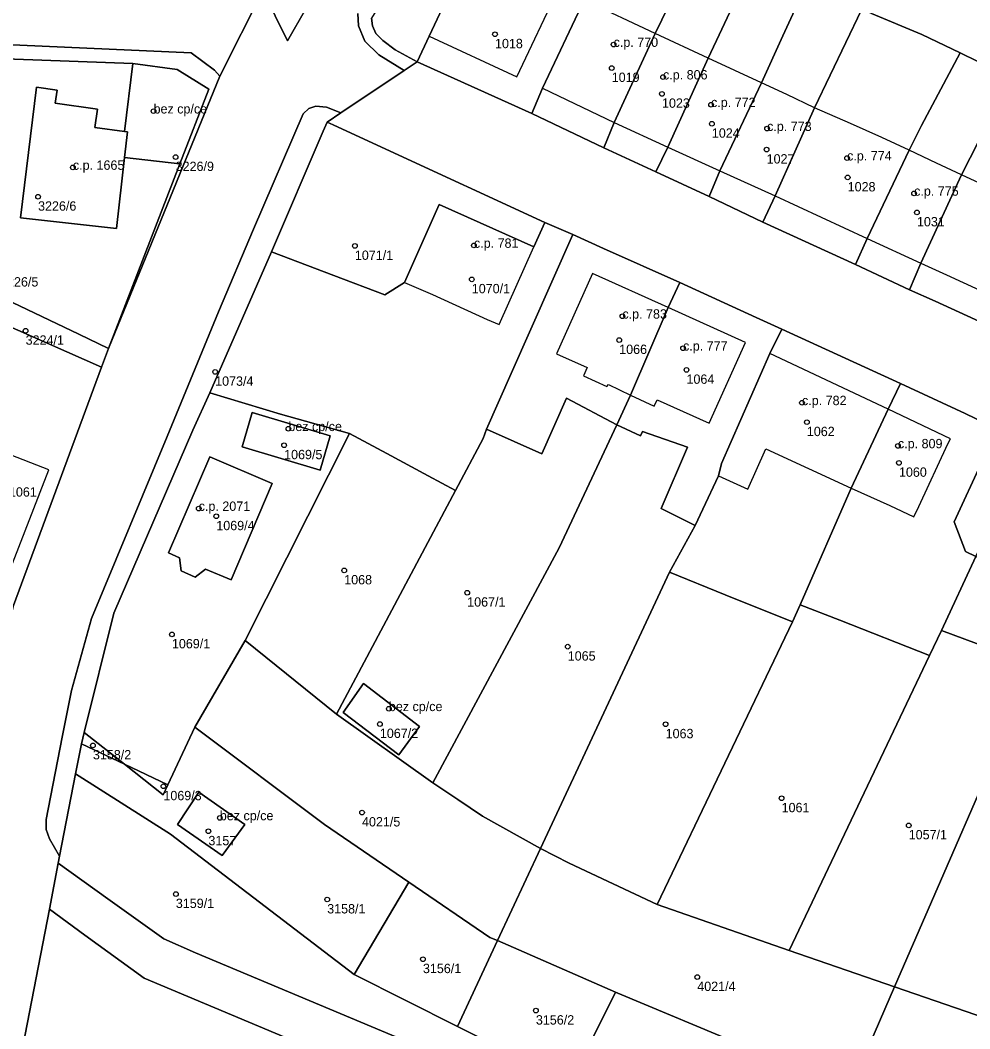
# Model space of a CAD drawing. Extents: x -878211 to -870363, y -1058464 to -1052522.
# Drawn here: x -875061.1 to -874959.7, y -1056645.6 to -1056537.8 of the extents above; entities that cross this region are included whole.
import ezdxf

# ---------------------------------------------------------------- set-up
doc = ezdxf.new("R2010")
doc.units = 0
for name, color, linetype in [('Vrstva 50', 7, 'Continuous'), ('Vrstva 51', 7, 'Continuous'), ('Vrstva 52', 7, 'Continuous')]:
    doc.layers.add(name, color=color, linetype=linetype)

msp = doc.modelspace()

# ---------------------------------------------------------------- linework, layer by layer
at = {"layer": 'Vrstva 50'}
for centre in [(-875010.39, -1056539.31994), (-874997.72, -1056540.41994), (-874997.92, -1056542.92994), (-874992.44, -1056543.89994), (-874992.55, -1056545.68994), (-875046.87, -1056547.53994), (-874987.31, -1056546.84994), (-874987.22, -1056548.88994), (-874981.32, -1056549.40994), (-874981.37, -1056551.64994), (-875044.51, -1056552.44994), (-874972.77, -1056552.55994), (-875055.49, -1056553.55994), (-874972.71, -1056554.62994), (-874965.61, -1056556.32994), (-875059.21, -1056556.68994), (-874965.31, -1056558.36994), (-875012.64, -1056561.89994), (-875025.36, -1056561.94994), (-875012.87, -1056565.51994), (-874996.78, -1056569.46994), (-875060.54, -1056571.01994), (-874997.12, -1056572.00994), (-874990.3, -1056572.88994), (-875040.29, -1056575.40994), (-874989.93, -1056575.19994), (-874977.59, -1056578.71994), (-874977.07, -1056580.78994), (-875032.47, -1056581.48994), (-875032.92, -1056583.25994), (-874967.34, -1056583.32994), (-874967.23, -1056585.13994), (-875042.05, -1056590.01994), (-875040.17, -1056590.84994), (-875026.5, -1056596.63994), (-875013.36, -1056599.01994), (-875044.91, -1056603.47994), (-875002.62, -1056604.78994), (-875021.73, -1056611.42994), (-875022.69, -1056613.05994), (-874992.16, -1056613.08994), (-875053.35, -1056615.34994), (-875045.82, -1056619.71994), (-874979.77, -1056620.99994), (-875039.79, -1056623.09994), (-875024.6, -1056622.51994), (-874966.19, -1056623.89994), (-875041.01, -1056624.52994), (-875044.49, -1056631.23994), (-875028.32, -1056631.81994), (-875018.09, -1056638.19994), (-874988.78, -1056640.10994), (-875006.02, -1056643.69994)]:
    msp.add_circle(centre, 0.25, dxfattribs=at)
at = {"layer": 'Vrstva 51'}
for points in [[(-874975.13, -1056393.67), (-874980.45, -1056410.63), (-874983.57, -1056424.89), (-875001.65, -1056483.66), (-875005.15, -1056492.08), (-875032.55, -1056540.02), (-875035.19, -1056534.63), (-875039.79, -1056543.8), (-875051.68, -1056572.91), (-875052.45, -1056574.91), (-875061.84, -1056600.38), (-875067.07, -1056621.01), (-875069.87, -1056632.77), (-875075.2, -1056659.42), (-875076.83, -1056672.97), (-875088.05, -1056725.8)], [(-875165.42, -1056538.58), (-875111.86, -1056538.46), (-875069.96, -1056540.11), (-875042.85, -1056541.29), (-875040.36, -1056543.16), (-875039.79, -1056543.8), (-875035.19, -1056534.63), (-875040.13, -1056534.96), (-875059.29, -1056534.35), (-875070.62, -1056533.84), (-875076.18, -1056533.36), (-875083.8, -1056532.99), (-875087.21, -1056532.84), (-875092.6, -1056532.61), (-875097.67, -1056532.62), (-875108.56, -1056532.41), (-875118.8, -1056532.29), (-875140.1, -1056532.21), (-875152.33, -1056530.58)], [(-875061.56, -1056651.21), (-875058, -1056632.84), (-875057.06, -1056627.95), (-875056.91, -1056627.18), (-875057.98, -1056625.35), (-875058.34, -1056624.33), (-875058.34, -1056623.26), (-875056.62, -1056614.46), (-875055.63, -1056609.47), (-875053.5, -1056601.77), (-875045.43, -1056582.33), (-875039.95, -1056568.98), (-875036.21, -1056560.17), (-875030.89, -1056547.82), (-875030.27, -1056547.25), (-875029.52, -1056547.02), (-875028.4, -1056547.11), (-875026.86, -1056547.73), (-875020.1, -1056543.21), (-875022.82, -1056541.53), (-875024.31, -1056540.05), (-875024.98, -1056538.42), (-875025.03, -1056537.11)], [(-875025.03, -1056537.11), (-875024.98, -1056538.42), (-875024.31, -1056540.05), (-875022.82, -1056541.53), (-875020.1, -1056543.21), (-875018.69, -1056542.27), (-875021.07, -1056540.98), (-875022.36, -1056539.98), (-875023.11, -1056539.23), (-875023.49, -1056538.42), (-875023.58, -1056537.6)], [(-874953.56, -1056572.34), (-874963.37, -1056567.87), (-874966.11, -1056566.64), (-874971.87, -1056563.94), (-874981.76, -1056559.41), (-874987.52, -1056556.68), (-874993.2, -1056554.02), (-874998.77, -1056551.46), (-875006.44, -1056547.8), (-875018.69, -1056542.27), (-875020.1, -1056543.21), (-875026.86, -1056547.73), (-875028.32, -1056548.7), (-875027.68, -1056549), (-875022.06, -1056551.6), (-875005.05, -1056559.44), (-875002.07, -1056560.74), (-874998.8, -1056562.22), (-874990.64, -1056565.85), (-874982.48, -1056569.61), (-874979.74, -1056570.84), (-874967.07, -1056576.64), (-874960.15, -1056579.87), (-874956.76, -1056581.51)], [(-874979.02, -1056664.1), (-875042.39, -1056637.52), (-875045.78, -1056636.01), (-875051.76, -1056631.74), (-875057.06, -1056627.95), (-875058, -1056632.84), (-875054.2, -1056635.62), (-875047.89, -1056640.23), (-874981.46, -1056668.14)]]:
    msp.add_lwpolyline(points, dxfattribs=at)
for points in [[(-875005.15, -1056492.08), (-875001.65, -1056483.66), (-874983.57, -1056424.89), (-874989.75, -1056424.38), (-874990.17, -1056425.89), (-874992.07, -1056432.71), (-874995.49, -1056444.12), (-874998.92, -1056456.06), (-875002.36, -1056467.57), (-875004.97, -1056476.64), (-875007.33, -1056484.59), (-875009.05, -1056490.76), (-875012.84, -1056499.56), (-875015.72, -1056498.32), (-875017.98, -1056502.52), (-875014.85, -1056504.16), (-875019.19, -1056511.94), (-875019.42, -1056511.79), (-875024.6, -1056521.2), (-875025.16, -1056522.21), (-875025.65, -1056521.97), (-875028.12, -1056520.77), (-875035.19, -1056534.63), (-875032.55, -1056540.02)], [(-874958.82, -1056542.24), (-874956.28, -1056536.83), (-874948.29, -1056519.7), (-874951.55, -1056518.17), (-874959.52, -1056514.3), (-874960.83, -1056517.06), (-874965.22, -1056526.61), (-874970.16, -1056537.11), (-874964.77, -1056539.33), (-874960.7, -1056541.32)], [(-875018.69, -1056542.27), (-875017.42, -1056539.52), (-875013.71, -1056531.6), (-875010.63, -1056525.18), (-875008.18, -1056519.94), (-875007.17, -1056517.69), (-875010.86, -1056517), (-875017.03, -1056526.94), (-875023.58, -1056537.6), (-875023.49, -1056538.42), (-875023.11, -1056539.23), (-875022.36, -1056539.98), (-875021.07, -1056540.98)], [(-875006.44, -1056547.8), (-875005.3, -1056545.09), (-875000.87, -1056535.67), (-874996.02, -1056525.46), (-874997.66, -1056524.71), (-875005.08, -1056521.41), (-875008.18, -1056519.94), (-875010.63, -1056525.18), (-875013.71, -1056531.6), (-875017.42, -1056539.52), (-875018.69, -1056542.27)], [(-874997.65, -1056548.75), (-874993.27, -1056539.25), (-874988.3, -1056528.99), (-874992.38, -1056527.12), (-874994.98, -1056525.94), (-874996.02, -1056525.46), (-875000.87, -1056535.67), (-875005.3, -1056545.09), (-875006.44, -1056547.8), (-874998.77, -1056551.46)], [(-874982.68, -1056531.34), (-874986.92, -1056529.57), (-874988.3, -1056528.99), (-874993.27, -1056539.25), (-874997.65, -1056548.75), (-874998.77, -1056551.46), (-874993.2, -1056554.02), (-874991.91, -1056551.4), (-874987.6, -1056541.88)], [(-874977.11, -1056533.96), (-874981.08, -1056532.11), (-874982.68, -1056531.34), (-874987.6, -1056541.88), (-874991.91, -1056551.4), (-874993.2, -1056554.02), (-874987.52, -1056556.68), (-874986.38, -1056553.91), (-874981.91, -1056544.52), (-874979.62, -1056539.47)], [(-874971.25, -1056536.7), (-874975.43, -1056534.74), (-874977.11, -1056533.96), (-874979.62, -1056539.47), (-874981.91, -1056544.52), (-874986.38, -1056553.91), (-874987.52, -1056556.68), (-874981.76, -1056559.41), (-874980.47, -1056556.6), (-874976.24, -1056547.17)], [(-874964.81, -1056549.06), (-874960.7, -1056541.32), (-874964.77, -1056539.33), (-874970.16, -1056537.11), (-874971.25, -1056536.7), (-874976.24, -1056547.17), (-874980.47, -1056556.6), (-874981.76, -1056559.41), (-874971.87, -1056563.94), (-874970.62, -1056561.17), (-874966.15, -1056551.71)], [(-875086.64, -1056573.4), (-875083.66, -1056582.09), (-875069.25, -1056570.23), (-875071.48, -1056541.64), (-875049.08, -1056542.46), (-875044.36, -1056543.1), (-875040.95, -1056545.18), (-875044.07, -1056553.17), (-875051.68, -1056572.91), (-875039.79, -1056543.8), (-875040.36, -1056543.16), (-875042.85, -1056541.29), (-875069.96, -1056540.11), (-875111.86, -1056538.46), (-875111.27, -1056539.8), (-875111.24, -1056541.79), (-875097.11, -1056542.19)], [(-875057.37, -1056546.67), (-875052.87, -1056547.31), (-875053.16, -1056549.28), (-875049.99, -1056549.71), (-875049.08, -1056542.46), (-875071.48, -1056541.64), (-875069.25, -1056570.23), (-875068.77, -1056576.4), (-875063.24, -1056570.14), (-875061.96, -1056568), (-875054.86, -1056571.39), (-875051.68, -1056572.91), (-875044.07, -1056553.17), (-875049.97, -1056552.51), (-875050.82, -1056560.09), (-875061.1, -1056558.94), (-875059.39, -1056544.98), (-875057.16, -1056545.29)], [(-874966.11, -1056566.64), (-874964.88, -1056563.8), (-874960.55, -1056554.35), (-874956.83, -1056547.06), (-874955.27, -1056543.98), (-874958.82, -1056542.24), (-874960.7, -1056541.32), (-874964.81, -1056549.06), (-874966.15, -1056551.71), (-874970.62, -1056561.17), (-874971.87, -1056563.94)], [(-875044.07, -1056553.17), (-875040.95, -1056545.18), (-875044.36, -1056543.1), (-875049.08, -1056542.46), (-875049.99, -1056549.71), (-875049.66, -1056549.75), (-875049.97, -1056552.51)], [(-874953.56, -1056572.34), (-874942.96, -1056549.46), (-874945.67, -1056548.2), (-874948.41, -1056546.98), (-874950.7, -1056545.97), (-874953.2, -1056544.86), (-874955.27, -1056543.98), (-874956.83, -1056547.06), (-874960.55, -1056554.35), (-874964.88, -1056563.8), (-874966.11, -1056566.64), (-874963.37, -1056567.87)], [(-875049.99, -1056549.71), (-875053.16, -1056549.28), (-875052.87, -1056547.31), (-875057.37, -1056546.67), (-875057.16, -1056545.29), (-875059.39, -1056544.98), (-875061.1, -1056558.94), (-875050.82, -1056560.09), (-875049.97, -1056552.51), (-875049.66, -1056549.75)], [(-875054.58, -1056615.16), (-875054.29, -1056613.98), (-875051.12, -1056601.22), (-875042.66, -1056581.63), (-875040.85, -1056577.65), (-875034.27, -1056562.59), (-875028.74, -1056549.69), (-875028.32, -1056548.7), (-875026.86, -1056547.73), (-875028.4, -1056547.11), (-875029.52, -1056547.02), (-875030.27, -1056547.25), (-875030.89, -1056547.82), (-875036.21, -1056560.17), (-875039.95, -1056568.98), (-875045.43, -1056582.33), (-875053.5, -1056601.77), (-875055.63, -1056609.47), (-875056.62, -1056614.46), (-875058.34, -1056623.26), (-875058.34, -1056624.33), (-875057.98, -1056625.35), (-875056.91, -1056627.18), (-875055.21, -1056618.4)], [(-875028.32, -1056548.7), (-875028.74, -1056549.69), (-875034.27, -1056562.59), (-875027.62, -1056565.11), (-875022.16, -1056567.17), (-875020.05, -1056565.84), (-875016.35, -1056557.52), (-875006.24, -1056562.06), (-875005.05, -1056559.44), (-875022.06, -1056551.6), (-875027.68, -1056549)], [(-875027.62, -1056565.11), (-875034.27, -1056562.59), (-875040.85, -1056577.65), (-875033.31, -1056579.93), (-875025.92, -1056582), (-875021.94, -1056584.14), (-875017.54, -1056586.51), (-875014.62, -1056588.08), (-875011.67, -1056582.53), (-875011.3, -1056581.55), (-875008.68, -1056575.58), (-875002.07, -1056560.74), (-875005.05, -1056559.44), (-875006.24, -1056562.06), (-875016.35, -1056557.52), (-875020.05, -1056565.84), (-875022.16, -1056567.17)], [(-875008.68, -1056575.58), (-875011.3, -1056581.55), (-875005.37, -1056584.16), (-875002.74, -1056578.24), (-874997.39, -1056581.07), (-874995.91, -1056577.9), (-874991.88, -1056568.52), (-874990.64, -1056565.85), (-874998.8, -1056562.22), (-875002.07, -1056560.74)], [(-874989, -1056591.83), (-874988.2, -1056590.1), (-874986.51, -1056586.52), (-874986.2, -1056585.2), (-874981.03, -1056573.44), (-874979.74, -1056570.84), (-874982.48, -1056569.61), (-874990.64, -1056565.85), (-874991.88, -1056568.52), (-874995.91, -1056577.9), (-874997.39, -1056581.07), (-874994.86, -1056582.26), (-874994.64, -1056581.8), (-874989.84, -1056583.47), (-874992.64, -1056590.03)], [(-875054.86, -1056571.39), (-875061.96, -1056568), (-875063.24, -1056570.14), (-875052.45, -1056574.91), (-875051.68, -1056572.91)], [(-875052.45, -1056574.91), (-875063.24, -1056570.14), (-875068.77, -1056576.4), (-875078.48, -1056587.09), (-875079.96, -1056589.72), (-875079.61, -1056589.86), (-875074.27, -1056592.01), (-875070.92, -1056593.21), (-875072.18, -1056596.84), (-875061.84, -1056600.38)], [(-874988.2, -1056590.1), (-874989, -1056591.83), (-874991.76, -1056596.84), (-874985.79, -1056599.25), (-874978.61, -1056602.15), (-874977.79, -1056600.3), (-874972.33, -1056587.85), (-874968.38, -1056579.39), (-874967.07, -1056576.64), (-874979.74, -1056570.84), (-874981.03, -1056573.44), (-874986.2, -1056585.2), (-874986.51, -1056586.52)], [(-874977.79, -1056600.3), (-874973.56, -1056601.97), (-874963.98, -1056605.74), (-874962.7, -1056603.05), (-874959, -1056595.16), (-874960.11, -1056594.61), (-874961.33, -1056591.45), (-874958.31, -1056584.88), (-874956.76, -1056581.51), (-874960.15, -1056579.87), (-874967.07, -1056576.64), (-874968.38, -1056579.39), (-874972.33, -1056587.85)], [(-875042.47, -1056613.38), (-875037.09, -1056604.13), (-875025.92, -1056582), (-875033.31, -1056579.93), (-875040.85, -1056577.65), (-875042.66, -1056581.63), (-875051.12, -1056601.22), (-875054.29, -1056613.98), (-875049.98, -1056617.36), (-875045.35, -1056619.57)], [(-875027.32, -1056612.01), (-875017.03, -1056619.36), (-875003.55, -1056594.24), (-874997.39, -1056581.07), (-875002.74, -1056578.24), (-875005.37, -1056584.16), (-875011.3, -1056581.55), (-875011.67, -1056582.53), (-875014.62, -1056588.08)], [(-875027.99, -1056582.24), (-875029.06, -1056585.92), (-875037.41, -1056583.43), (-875036.35, -1056579.76)], [(-875027.99, -1056582.24), (-875036.35, -1056579.76), (-875037.41, -1056583.43), (-875029.06, -1056585.92)], [(-875017.03, -1056619.36), (-875014.37, -1056621.13), (-875011.72, -1056622.91), (-875005.54, -1056626.38), (-874991.76, -1056596.84), (-874989, -1056591.83), (-874992.64, -1056590.03), (-874989.84, -1056583.47), (-874994.64, -1056581.8), (-874994.86, -1056582.26), (-874997.39, -1056581.07), (-875003.55, -1056594.24)], [(-875037.09, -1056604.13), (-875027.32, -1056612.01), (-875014.62, -1056588.08), (-875017.54, -1056586.51), (-875021.94, -1056584.14), (-875025.92, -1056582)], [(-874961.33, -1056591.45), (-874960.11, -1056594.61), (-874959, -1056595.16), (-874953.47, -1056583.09), (-874956.76, -1056581.51), (-874958.31, -1056584.88)], [(-875040.86, -1056584.48), (-875034.21, -1056587.36), (-875038.59, -1056597.64), (-875041.31, -1056596.49), (-875042.41, -1056597.35), (-875043.91, -1056596.7), (-875044.1, -1056595.28), (-875045.28, -1056594.77)], [(-875040.86, -1056584.48), (-875045.28, -1056594.77), (-875044.1, -1056595.28), (-875043.91, -1056596.7), (-875042.41, -1056597.35), (-875041.31, -1056596.49), (-875038.59, -1056597.64), (-875034.21, -1056587.36)], [(-874962.7, -1056603.05), (-874958.95, -1056604.45), (-874952.84, -1056607.02), (-874950.12, -1056608.17), (-874947.52, -1056602.38), (-874946.1, -1056599.15), (-874942.69, -1056591.44), (-874941.39, -1056588.72), (-874949.53, -1056584.85), (-874955.08, -1056596.96), (-874959, -1056595.16)], [(-874993.05, -1056632.36), (-874978.61, -1056602.15), (-874985.79, -1056599.25), (-874991.76, -1056596.84), (-875005.54, -1056626.38), (-875002.47, -1056627.95)], [(-874978.96, -1056637.27), (-874963.98, -1056605.74), (-874973.56, -1056601.97), (-874977.79, -1056600.3), (-874978.61, -1056602.15), (-874993.05, -1056632.36)], [(-874978.96, -1056637.27), (-874967.7, -1056641.16), (-874952.84, -1056607.02), (-874958.95, -1056604.45), (-874962.7, -1056603.05), (-874963.98, -1056605.74)], [(-875010.13, -1056636.22), (-875005.54, -1056626.38), (-875011.72, -1056622.91), (-875014.37, -1056621.13), (-875017.03, -1056619.36), (-875027.32, -1056612.01), (-875037.09, -1056604.13), (-875042.47, -1056613.38), (-875028.62, -1056623.79), (-875019.59, -1056629.96), (-875010.94, -1056635.87)], [(-874942.45, -1056613.02), (-874947.22, -1056609.44), (-874950.12, -1056608.17), (-874952.84, -1056607.02), (-874967.7, -1056641.16), (-874956.84, -1056644.91), (-874942.59, -1056613.34)], [(-875020.67, -1056616.34), (-875026.62, -1056611.81), (-875024.43, -1056608.71), (-875018.47, -1056613.32)], [(-875020.67, -1056616.34), (-875018.47, -1056613.32), (-875024.43, -1056608.71), (-875026.62, -1056611.81)], [(-875028.62, -1056623.79), (-875042.47, -1056613.38), (-875045.35, -1056619.57), (-875045.83, -1056620.62), (-875049.98, -1056617.36), (-875054.58, -1056615.16), (-875055.21, -1056618.4), (-875045.06, -1056624.84), (-875025.43, -1056639.84), (-875019.59, -1056629.96)], [(-875054.29, -1056613.98), (-875054.58, -1056615.16), (-875049.98, -1056617.36)], [(-875045.83, -1056620.62), (-875045.35, -1056619.57), (-875049.98, -1056617.36)], [(-875025.43, -1056639.84), (-875045.06, -1056624.84), (-875055.21, -1056618.4), (-875056.91, -1056627.18), (-875057.06, -1056627.95), (-875051.76, -1056631.74), (-875045.78, -1056636.01), (-875042.39, -1056637.52), (-874979.02, -1056664.1), (-874962.82, -1056674.29), (-874957.24, -1056667.8), (-874965.77, -1056664.68), (-874975.95, -1056660.95), (-874986.62, -1056657.1), (-875002.34, -1056651.43), (-875014.4, -1056645.38)], [(-875044.31, -1056623.8), (-875042.05, -1056620.36), (-875037.12, -1056623.79), (-875039.54, -1056627.12)], [(-875044.31, -1056623.8), (-875039.54, -1056627.12), (-875037.12, -1056623.79), (-875042.05, -1056620.36)], [(-875005.54, -1056626.38), (-875010.13, -1056636.22), (-874997.51, -1056641.72), (-874997.25, -1056641.82), (-874983.63, -1056647.53), (-874983, -1056647.72), (-874971.96, -1056650.94), (-874967.7, -1056641.16), (-874978.96, -1056637.27), (-874993.05, -1056632.36), (-875002.47, -1056627.95)], [(-875010.13, -1056636.22), (-875010.94, -1056635.87), (-875019.59, -1056629.96), (-875025.43, -1056639.84), (-875014.4, -1056645.38)], [(-875054.2, -1056635.62), (-875058, -1056632.84), (-875061.56, -1056651.21), (-875063.74, -1056662.13), (-875062.58, -1056662.94), (-875052, -1056670.3), (-875031.7, -1056677.75), (-874994.36, -1056690.62), (-874969.93, -1056695.59), (-874964.18, -1056690.59), (-874960.32, -1056681.28), (-874969.59, -1056675.5), (-874970.83, -1056674.71), (-874976.58, -1056671.11), (-874979.49, -1056669.39), (-874981.46, -1056668.14), (-875047.89, -1056640.23)], [(-875010.13, -1056636.22), (-875014.4, -1056645.38), (-875002.34, -1056651.43), (-874997.51, -1056641.72)], [(-874922.66, -1056661.95), (-874921.42, -1056657.94), (-874920.35, -1056658.27), (-874919.82, -1056657.1), (-874948.28, -1056647.77), (-874956.84, -1056644.91), (-874967.7, -1056641.16), (-874971.96, -1056650.94), (-874961.21, -1056654.58), (-874944.66, -1056660.18), (-874943.74, -1056657.25), (-874943.51, -1056656.52), (-874944.08, -1056655.15), (-874943.54, -1056653.45), (-874942.27, -1056652.68), (-874931.78, -1056656.03), (-874934.27, -1056663.69), (-874924.34, -1056667.05), (-874923.81, -1056665.68)], [(-874983.63, -1056647.53), (-874997.25, -1056641.82), (-874997.51, -1056641.72), (-875002.34, -1056651.43), (-874986.62, -1056657.1), (-874983, -1056647.72)]]:
    msp.add_lwpolyline(points, close=True, dxfattribs=at)
at = {"layer": 'Vrstva 52'}
for points in [[(-875013.71, -1056531.6), (-875017.42, -1056539.52), (-875008.05, -1056543.86), (-875003.53, -1056534.28), (-875005.18, -1056533.52), (-875004.64, -1056532.33), (-875007.28, -1056531.17), (-875007.81, -1056532.38), (-875009.29, -1056531.64), (-875010.12, -1056533.4)], [(-875005.3, -1056545.09), (-874997.65, -1056548.75), (-874993.27, -1056539.25), (-875000.87, -1056535.67)], [(-874997.65, -1056548.75), (-874991.91, -1056551.4), (-874987.6, -1056541.88), (-874993.27, -1056539.25)], [(-874991.91, -1056551.4), (-874986.38, -1056553.91), (-874981.91, -1056544.52), (-874987.6, -1056541.88)], [(-875044.36, -1056543.1), (-875049.08, -1056542.46), (-875049.99, -1056549.71), (-875049.66, -1056549.75), (-875049.97, -1056552.51), (-875044.07, -1056553.17), (-875040.95, -1056545.18)], [(-875057.16, -1056545.29), (-875059.39, -1056544.98), (-875061.1, -1056558.94), (-875050.82, -1056560.09), (-875049.97, -1056552.51), (-875049.66, -1056549.75), (-875049.99, -1056549.71), (-875053.16, -1056549.28), (-875052.87, -1056547.31), (-875057.37, -1056546.67)], [(-874981.91, -1056544.52), (-874986.38, -1056553.91), (-874980.47, -1056556.6), (-874976.24, -1056547.17), (-874979.22, -1056545.76)], [(-874970.62, -1056561.17), (-874966.15, -1056551.71), (-874969.05, -1056550.35), (-874972.4, -1056548.85), (-874976.24, -1056547.17), (-874980.47, -1056556.6)], [(-874970.62, -1056561.17), (-874964.88, -1056563.8), (-874960.55, -1056554.35), (-874963.22, -1056553.1), (-874966.15, -1056551.71)], [(-874964.88, -1056563.8), (-874962.15, -1056565.05), (-874955.03, -1056568.31), (-874950.65, -1056558.89), (-874954.1, -1056557.3), (-874957.71, -1056555.65), (-874960.55, -1056554.35)], [(-875020.05, -1056565.84), (-875017.08, -1056567.13), (-875011.21, -1056569.8), (-875009.96, -1056570.35), (-875006.24, -1056562.06), (-875016.35, -1056557.52)], [(-874999.98, -1056564.9), (-875003.83, -1056573.48), (-875000.55, -1056574.96), (-875000.94, -1056575.83), (-874998.44, -1056576.97), (-874998.28, -1056576.77), (-874995.91, -1056577.9), (-874991.88, -1056568.52)], [(-874991.88, -1056568.52), (-874995.91, -1056577.9), (-874993.39, -1056579.08), (-874993.05, -1056578.41), (-874987.52, -1056580.9), (-874983.63, -1056572.28)], [(-874986.2, -1056585.2), (-874986.51, -1056586.52), (-874983.39, -1056587.96), (-874981.44, -1056583.63), (-874972.33, -1056587.85), (-874968.38, -1056579.39), (-874981.03, -1056573.44)], [(-875037.41, -1056583.43), (-875029.06, -1056585.92), (-875027.99, -1056582.24), (-875036.35, -1056579.76)], [(-874968.38, -1056579.39), (-874972.33, -1056587.85), (-874968.2, -1056589.71), (-874965.65, -1056590.92), (-874965.1, -1056589.79), (-874962.01, -1056583.12), (-874961.71, -1056582.57)], [(-875066.79, -1056582.5), (-875067.74, -1056584.92), (-875069.55, -1056584.31), (-875070.75, -1056587.36), (-875068.96, -1056588.04), (-875070.92, -1056593.21), (-875062.18, -1056596.55), (-875058.07, -1056585.89)], [(-875045.28, -1056594.77), (-875044.1, -1056595.28), (-875043.91, -1056596.7), (-875042.41, -1056597.35), (-875041.31, -1056596.49), (-875038.59, -1056597.64), (-875034.21, -1056587.36), (-875040.86, -1056584.48)], [(-875026.62, -1056611.81), (-875020.67, -1056616.34), (-875018.47, -1056613.32), (-875024.43, -1056608.71)], [(-875042.05, -1056620.36), (-875044.31, -1056623.8), (-875039.54, -1056627.12), (-875037.12, -1056623.79)]]:
    msp.add_lwpolyline(points, close=True, dxfattribs=at)

# ---------------------------------------------------------------- texts
at = {"layer": 'Vrstva 50'}
for s, p in [('1018', (-875010.39, -1056540.809)), ('c.p. 770', (-874997.72, -1056540.669)), ('c.p. 806', (-874992.44, -1056544.149)), ('1019', (-874997.92, -1056544.419)), ('1023', (-874992.55, -1056547.179)), ('c.p. 772', (-874987.31, -1056547.1)), ('bez cp/ce', (-875046.87, -1056547.79)), ('c.p. 773', (-874981.32, -1056549.659)), ('1024', (-874987.22, -1056550.379)), ('c.p. 774', (-874972.77, -1056552.81)), ('c.p. 1665', (-875055.49, -1056553.81)), ('3226/9', (-875044.51, -1056553.939)), ('1027', (-874981.37, -1056553.139)), ('1028', (-874972.71, -1056556.119)), ('c.p. 775', (-874965.61, -1056556.58)), ('3226/6', (-875059.21, -1056558.179)), ('1031', (-874965.31, -1056559.859)), ('c.p. 781', (-875012.64, -1056562.149)), ('1071/1', (-875025.36, -1056563.439)), ('3226/5', (-875063.27, -1056566.289)), ('1070/1', (-875012.87, -1056567.009)), ('c.p. 783', (-874996.78, -1056569.72)), ('3224/1', (-875060.54, -1056572.509)), ('c.p. 777', (-874990.3, -1056573.139)), ('1066', (-874997.12, -1056573.499)), ('1064', (-874989.93, -1056576.689)), ('1073/4', (-875040.29, -1056576.899)), ('c.p. 782', (-874977.59, -1056578.97)), ('bez cp/ce', (-875032.47, -1056581.74)), ('1062', (-874977.07, -1056582.279)), ('c.p. 809', (-874967.34, -1056583.58)), ('1069/5', (-875032.92, -1056584.749)), ('1060', (-874967.23, -1056586.629)), ('c.p. 1061', (-875064.85, -1056588.75)), ('c.p. 2071', (-875042.05, -1056590.27)), ('1069/4', (-875040.17, -1056592.339)), ('1068', (-875026.5, -1056598.129)), ('1067/1', (-875013.36, -1056600.509)), ('1069/1', (-875044.91, -1056604.969)), ('1065', (-875002.62, -1056606.279)), ('bez cp/ce', (-875021.73, -1056611.679)), ('1067/2', (-875022.69, -1056614.549)), ('1063', (-874992.16, -1056614.579)), ('3158/2', (-875053.35, -1056616.839)), ('1069/3', (-875045.82, -1056621.209)), ('1061', (-874979.77, -1056622.489)), ('bez cp/ce', (-875039.79, -1056623.35)), ('4021/5', (-875024.6, -1056624.009)), ('3157', (-875041.01, -1056626.019)), ('1057/1', (-874966.19, -1056625.389)), ('3159/1', (-875044.49, -1056632.729)), ('3158/1', (-875028.32, -1056633.309)), ('3156/1', (-875018.09, -1056639.689)), ('4021/4', (-874988.78, -1056641.599)), ('3156/2', (-875006.02, -1056645.189))]:
    msp.add_text(s, height=0.999996, dxfattribs=at).set_placement(p)

doc.saveas('drawing.dxf')
